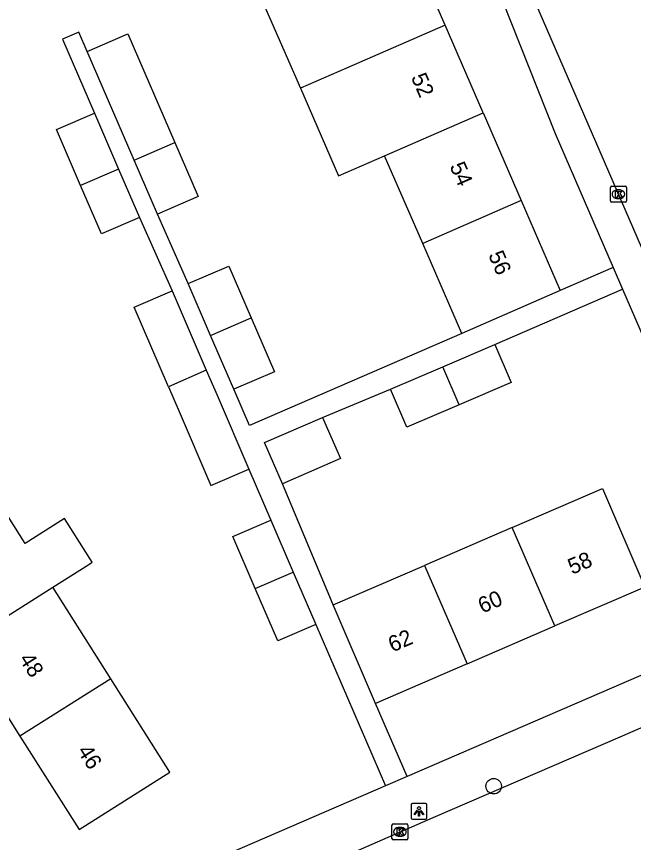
# Model space of a CAD drawing. Extents: x 159353 to 160616, y 385893 to 387321.
# Drawn here: x 159518.8 to 159557.6, y 386387.2 to 386439.2 of the extents above; entities that cross this region are included whole.
import ezdxf

# ---------------------------------------------------------------- set-up
doc = ezdxf.new("R2010")
doc.units = 0
for name, color, linetype in [('IMGEO_Boom', 7, 'Continuous'), ('IMGEO_Kolk', 7, 'Continuous'), ('IMGEO_Lichtpunt', 7, 'Continuous'), ('IMGEO_Pand', 7, 'Continuous'), ('IMGEO_Pand_nummerreeks', 7, 'Continuous'), ('IMGEO_Rijbaan_lokaal_gesloten', 7, 'Continuous'), ('IMGEO_Voetpad_open', 7, 'Continuous')]:
    doc.layers.add(name, color=color, linetype=linetype)

msp = doc.modelspace()

# ---------------------------------------------------------------- linework, layer by layer
at = {"layer": 'IMGEO_Boom'}
msp.add_circle((159548.774, 386390.755), 0.489, dxfattribs=at)
at = {"layer": 'IMGEO_Kolk'}
for p, q in [((159556.119, 386427.567), (159556.119, 386428.419)), ((159556.194, 386428.493), (159557.046, 386428.493)), ((159556.607, 386428.273), (159556.632, 386428.273)), ((159557.12, 386428.419), (159557.12, 386427.567)), ((159556.63, 386427.713), (159556.605, 386427.713)), ((159557.046, 386427.493), (159556.194, 386427.493)), ((159542.376, 386387.459), (159542.376, 386388.311)), ((159542.451, 386388.385), (159543.303, 386388.385)), ((159542.864, 386388.165), (159542.889, 386388.165)), ((159543.377, 386388.311), (159543.377, 386387.459)), ((159542.887, 386387.605), (159542.862, 386387.605)), ((159543.303, 386387.385), (159542.451, 386387.385))]:
    msp.add_line(p, q, dxfattribs=at)
for points in [[(159556.119, 386427.567), (159556.119, 386428.419)], [(159556.194, 386428.493), (159557.046, 386428.493)], [(159556.44, 386428.193), (159556.563, 386428.193), (159556.563, 386428.042), (159556.693, 386428.193), (159556.857, 386428.193), (159556.711, 386428.042), (159556.864, 386427.793), (159556.712, 386427.793), (159556.627, 386427.957), (159556.563, 386427.89), (159556.563, 386427.793), (159556.44, 386427.793), (159556.44, 386428.193)], [(159557.12, 386428.419), (159557.12, 386427.567)], [(159557.046, 386427.493), (159556.194, 386427.493)], [(159542.376, 386387.459), (159542.376, 386388.311)], [(159542.451, 386388.385), (159543.303, 386388.385)], [(159543.377, 386388.311), (159543.377, 386387.459)], [(159542.697, 386388.085), (159542.82, 386388.085), (159542.82, 386387.934), (159542.95, 386388.085), (159543.114, 386388.085), (159542.968, 386387.934), (159543.121, 386387.685), (159542.969, 386387.685), (159542.884, 386387.849), (159542.82, 386387.782), (159542.82, 386387.685), (159542.697, 386387.685), (159542.697, 386388.085)], [(159543.303, 386387.385), (159542.451, 386387.385)]]:
    msp.add_lwpolyline(points, dxfattribs=at)
for centre, start, end in [((159556.196, 386428.417), 91.552, 178.448), ((159556.196, 386428.417), 91.552, 178.448), ((159557.044, 386428.417), 1.552, 88.448), ((159557.044, 386428.417), 1.552, 88.448), ((159556.196, 386427.569), 181.552, 268.448), ((159556.196, 386427.569), 181.552, 268.448), ((159557.044, 386427.569), 271.552, 358.448), ((159557.044, 386427.569), 271.552, 358.448), ((159542.453, 386388.309), 91.552, 178.448), ((159542.453, 386388.309), 91.552, 178.448), ((159543.301, 386388.309), 1.552, 88.448), ((159543.301, 386388.309), 1.552, 88.448), ((159542.453, 386387.461), 181.552, 268.448), ((159542.453, 386387.461), 181.552, 268.448), ((159543.301, 386387.461), 271.552, 358.448), ((159543.301, 386387.461), 271.552, 358.448)]:
    msp.add_arc(centre, 0.0765, start, end, dxfattribs=at)
for centre, major_axis, ratio, start_param, end_param in [((159556.606, 386427.993), (-0.387, 0.002), 0.722429, 4.712389, 7.853982), ((159556.631, 386427.993), (-0.39, 0.002), 0.717154, 1.570796, 4.712389), ((159542.863, 386387.885), (-0.387, 0.002), 0.722429, 4.712389, 7.853982), ((159542.888, 386387.885), (-0.39, 0.002), 0.717154, 1.570796, 4.712389)]:
    msp.add_ellipse(centre, major_axis=major_axis, ratio=ratio, start_param=start_param, end_param=end_param, dxfattribs=at)
at = {"layer": 'IMGEO_Lichtpunt'}
for p, q in [((159543.576, 386389.573), (159543.576, 386388.766)), ((159543.576, 386389.573), (159543.576, 386388.766)), ((159544.478, 386389.668), (159543.67, 386389.668)), ((159544.478, 386389.668), (159543.67, 386389.668)), ((159544.572, 386388.766), (159544.572, 386389.573)), ((159544.572, 386388.766), (159544.572, 386389.573)), ((159543.67, 386388.672), (159544.478, 386388.672)), ((159543.67, 386388.672), (159544.478, 386388.672))]:
    msp.add_line(p, q, dxfattribs=at)
for points in [[(159543.95, 386389.237), (159543.989, 386389.209), (159543.801, 386388.947), (159543.763, 386388.974), (159543.95, 386389.237)], [(159544.052, 386389.189), (159544.099, 386389.189), (159544.099, 386388.867), (159544.052, 386388.867), (159544.052, 386389.189)], [(159544.162, 386389.209), (159544.2, 386389.236), (159544.387, 386388.974), (159544.348, 386388.946), (159544.162, 386389.209)]]:
    msp.add_lwpolyline(points, dxfattribs=at)
msp.add_circle((159544.075, 386389.371), 0.0994, dxfattribs=at)
for centre, start, end in [((159543.67, 386389.573), 90, 180), ((159543.67, 386389.573), 90, 180), ((159544.478, 386389.573), 0, 90), ((159544.478, 386389.573), 0, 90), ((159543.67, 386388.766), 180, 270), ((159543.67, 386388.766), 180, 270), ((159544.478, 386388.766), 270, 0), ((159544.478, 386388.766), 270, 360)]:
    msp.add_arc(centre, 0.0946, start, end, dxfattribs=at)
at = {"layer": 'IMGEO_Pand'}
for points in [[(159545.712, 386438.625), (159543.256, 386444.278), (159537.056, 386441.585), (159534.156, 386440.325), (159536.614, 386434.67)], [(159545.712, 386438.625), (159539.513, 386435.93), (159536.614, 386434.67)], [(159548.109, 386433.106), (159545.712, 386438.625)], [(159523.213, 386436.967), (159525.773, 386438.072), (159528.723, 386431.239)], [(159526.166, 386430.127), (159523.213, 386436.967)], [(159536.614, 386434.67), (159539.011, 386429.152), (159541.91, 386430.412)], [(159522.792, 386428.541), (159521.274, 386432.065), (159523.662, 386433.094)], [(159523.662, 386433.094), (159525.18, 386429.57)], [(159541.91, 386430.412), (159548.109, 386433.106)], [(159548.109, 386433.106), (159550.506, 386427.588)], [(159526.166, 386430.127), (159528.723, 386431.239)], [(159528.723, 386431.239), (159530.187, 386427.849), (159527.627, 386426.744)], [(159544.307, 386424.894), (159541.91, 386430.412)], [(159527.627, 386426.744), (159526.166, 386430.127)], [(159525.18, 386429.57), (159522.792, 386428.541)], [(159525.18, 386429.57), (159526.491, 386426.527)], [(159526.491, 386426.527), (159524.103, 386425.498), (159522.792, 386428.541)], [(159550.506, 386427.588), (159544.307, 386424.894)], [(159550.506, 386427.588), (159552.963, 386421.933)], [(159546.764, 386419.239), (159544.307, 386424.894)], [(159529.568, 386422.367), (159532.125, 386423.466), (159533.525, 386420.208)], [(159528.312, 386415.886), (159526.16, 386420.882), (159528.548, 386421.911)], [(159528.548, 386421.911), (159530.7, 386416.916)], [(159530.973, 386419.099), (159529.568, 386422.367)], [(159552.963, 386421.933), (159546.764, 386419.239)], [(159530.973, 386419.099), (159533.525, 386420.208)], [(159533.525, 386420.208), (159534.981, 386416.819), (159532.424, 386415.721)], [(159532.424, 386415.721), (159530.973, 386419.099)], [(159545.575, 386417.138), (159548.845, 386418.541)], [(159548.845, 386418.541), (159549.869, 386416.151), (159546.607, 386414.752)], [(159530.7, 386416.916), (159528.312, 386415.886)], [(159530.7, 386416.916), (159531.377, 386415.344), (159533.377, 386410.7)], [(159542.283, 386415.726), (159545.575, 386417.138)], [(159546.607, 386414.752), (159545.575, 386417.138)], [(159528.312, 386415.886), (159528.989, 386414.315), (159530.989, 386409.672), (159533.377, 386410.7)], [(159546.607, 386414.752), (159543.307, 386413.336), (159542.283, 386415.726)], [(159535.501, 386409.77), (159534.368, 386412.367), (159538.005, 386413.955)], [(159538.005, 386413.955), (159539.139, 386411.358), (159535.501, 386409.77)], [(159549.945, 386407.034), (159555.606, 386409.479), (159558.285, 386403.283), (159552.626, 386400.835)], [(159521.045, 386403.273), (159523.316, 386404.71), (159523.529, 386404.845), (159521.787, 386407.598), (159519.303, 386406.027), (159517.405, 386409.028)], [(159533.77, 386403.199), (159532.366, 386406.457), (159534.754, 386407.486)], [(159534.754, 386407.486), (159536.158, 386404.228)], [(159549.945, 386407.034), (159544.422, 386404.648)], [(159552.626, 386400.835), (159549.945, 386407.034)], [(159533.77, 386403.199), (159536.158, 386404.228)], [(159536.158, 386404.228), (159537.583, 386400.919)], [(159538.667, 386402.163), (159544.422, 386404.648)], [(159544.422, 386404.648), (159547.104, 386398.447)], [(159515.338, 386399.662), (159521.045, 386403.273)], [(159524.685, 386397.518), (159521.045, 386403.273)], [(159537.583, 386400.919), (159535.195, 386399.89), (159533.77, 386403.199)], [(159541.347, 386395.957), (159538.667, 386402.163)], [(159547.104, 386398.447), (159552.626, 386400.835)], [(159515.338, 386399.662), (159518.98, 386393.908)], [(159547.104, 386398.447), (159541.347, 386395.957)], [(159518.98, 386393.908), (159522.701, 386388.027), (159528.405, 386391.637), (159524.685, 386397.518)], [(159524.685, 386397.518), (159518.98, 386393.908)]]:
    msp.add_lwpolyline(points, dxfattribs=at)
at = {"layer": 'IMGEO_Rijbaan_lokaal_gesloten'}
msp.add_lwpolyline([(159523.135, 386379.256), (159544.96, 386388.795), (159556.875, 386393.929), (159564.458, 386397.238)], dxfattribs=at)
at = {"layer": 'IMGEO_Voetpad_open'}
for points in [[(159544.391, 386451.547), (159549.321, 386440.163), (159552.636, 386431.821), (159556.291, 386423.379)], [(159574.371, 386430.977), (159558.333, 386424.04), (159548.546, 386446.643), (159560.652, 386451.868), (159574.371, 386430.977)], [(159523.213, 386436.967), (159522.686, 386438.188), (159521.658, 386437.745), (159523.662, 386433.094)], [(159529.568, 386422.367), (159527.627, 386426.744)], [(159526.491, 386426.527), (159528.548, 386421.911)], [(159556.291, 386423.379), (159552.963, 386421.933)], [(159556.291, 386423.379), (159556.88, 386422.02)], [(159548.845, 386418.541), (159556.88, 386422.02)], [(159556.88, 386422.02), (159564.466, 386404.502), (159564.678, 386404.002), (159564.816, 386403.614)], [(159546.764, 386419.239), (159533.406, 386413.435), (159532.424, 386415.721)], [(159538.005, 386413.955), (159542.283, 386415.726)], [(159533.377, 386410.7), (159534.754, 386407.486)], [(159538.667, 386402.163), (159535.501, 386409.77)], [(159537.583, 386400.919), (159541.974, 386390.773)], [(159563.614, 386400.138), (159543.335, 386391.362)], [(159543.335, 386391.362), (159541.347, 386395.957)], [(159543.335, 386391.362), (159541.974, 386390.773)], [(159541.974, 386390.773), (159522.39, 386382.298)]]:
    msp.add_lwpolyline(points, dxfattribs=at)

# ---------------------------------------------------------------- texts
at = {"layer": 'IMGEO_Pand_nummerreeks'}
for s, rotation, p in [('52', 293.4796, (159543.557, 386435.352)), ('54', 293.4808, (159545.986, 386429.763)), ('56', 293.4808, (159548.413, 386424.177)), ('58', 23.3894, (159553.706, 386404.048)), ('60', 23.3894, (159548.06, 386401.606)), ('62', 23.3894, (159542.408, 386399.162)), ('48', 302.3254, (159518.893, 386398.756)), ('46', 302.3254, (159522.556, 386392.968))]:
    msp.add_text(s, height=1, rotation=rotation, dxfattribs=at).set_placement(p)

doc.saveas('drawing.dxf')
